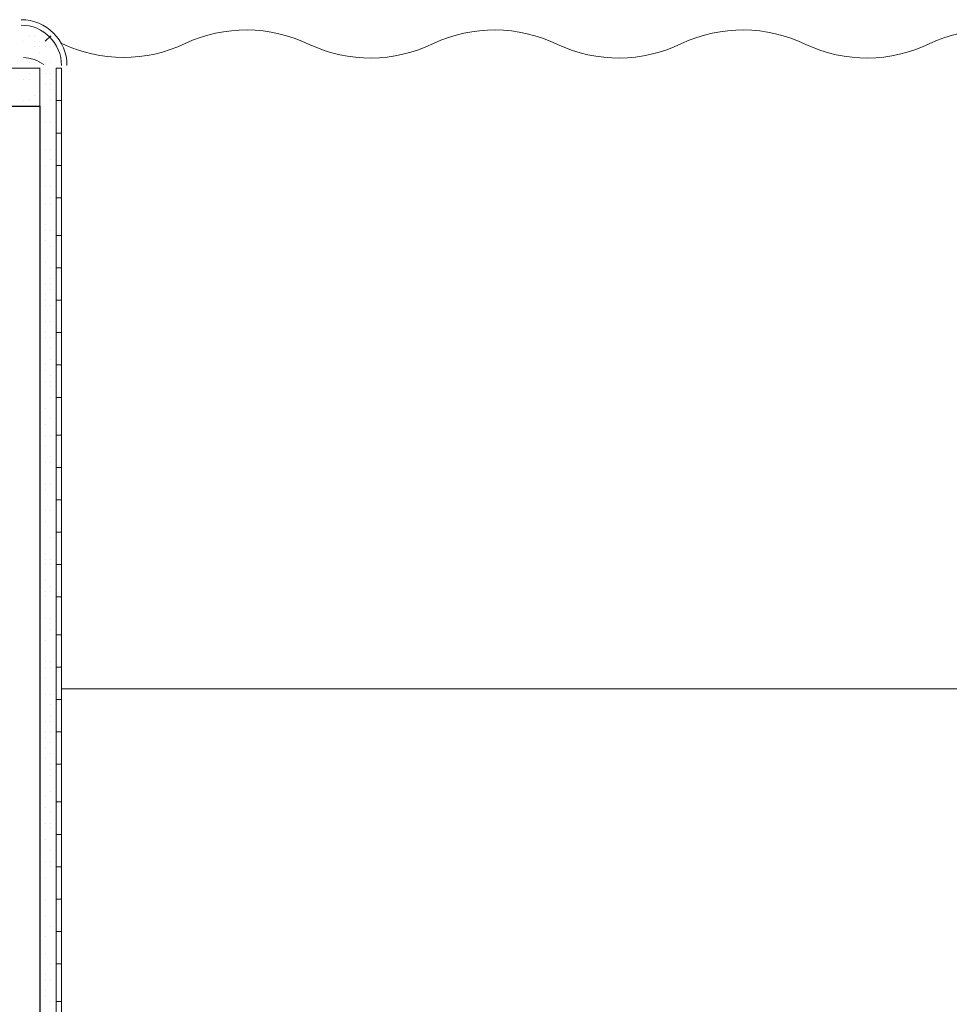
# Model space of a CAD drawing. Header units: metres. Extents: x 5.7 to 89.8, y 4 to 63.5.
# Tile 300 of 475: x 48 to 49.7, y 29.3 to 31.1. Entities that reach past the tile are written whole.
import ezdxf

# ---------------------------------------------------------------- set-up
doc = ezdxf.new("R2010")
doc.units = ezdxf.units.M
doc.header["$MEASUREMENT"] = 0
for name, color, linetype in [('PDF17_dim', 7, 'Continuous'), ('PDF17_hatch-borshi', 7, 'Continuous'), ('PDF17_kaff', 7, 'Continuous'), ('PDF17_wall', 7, 'Continuous')]:
    doc.layers.add(name, color=color, linetype=linetype)

msp = doc.modelspace()

# ---------------------------------------------------------------- linework, layer by layer
at = {"layer": 'PDF17_dim', "lineweight": 20}
msp.add_lwpolyline([(48.1017, 31.044, 0.2269), (48.322, 31.0437, -0.226144), (48.5435, 31.0422, 0.22617), (48.765, 31.0437, -0.226144), (48.9865, 31.0422, 0.22617), (49.2081, 31.0437, -0.226144), (49.4296, 31.0422, 0.22617), (49.6511, 31.0437, -0.226144), (49.8726, 31.0422)], format="xyb", dxfattribs=at)
msp.add_lwpolyline([(48.1014, 29.892), (63.8099, 29.892)], dxfattribs=at)
at = {"layer": 'PDF17_hatch-borshi', "lineweight": 18}
for points in [[(48.034, 31.0478), (48.034, 31.0478)], [(48.0436, 31.0574), (48.0436, 31.0574)], [(48.0533, 31.0574), (48.0533, 31.0574)], [(48.0629, 31.0478), (48.0629, 31.0478)], [(48.0533, 31.0381), (48.0533, 31.0381)], [(48.0629, 31.0381), (48.0629, 31.0381)], [(48.0629, 31.0285), (48.0629, 31.0285)], [(48.0725, 31.0381), (48.0725, 31.0381)], [(48.0822, 31.0381), (48.0822, 31.0381)], [(48.0822, 31.0381), (48.0822, 31.0381)], [(48.0436, 31.0093), (48.0436, 31.0093)], [(48.0629, 31.0093), (48.0629, 31.0093)], [(48.0725, 31.0093), (48.0725, 31.0093)], [(48.0822, 31.0093), (48.0822, 31.0093)], [(48.0436, 30.99), (48.0436, 30.99)], [(48.0436, 30.99), (48.0436, 30.99)], [(48.0436, 30.99), (48.0436, 30.99)], [(48.0436, 30.99), (48.0436, 30.99)], [(48.0629, 30.9996), (48.0629, 30.9996)], [(48.0629, 30.99), (48.0629, 30.99)], [(48.0725, 30.99), (48.0725, 30.99)], [(48.0822, 30.99), (48.0822, 30.99)], [(48.0918, 30.99), (48.0918, 30.99)], [(48.034, 30.9804), (48.034, 30.9804)], [(48.034, 30.9804), (48.034, 30.9804)], [(48.0436, 30.9804), (48.0436, 30.9804)], [(48.0436, 30.9804), (48.0436, 30.9804)], [(48.0725, 30.9707), (48.0725, 30.9707)], [(48.0822, 30.9804), (48.0822, 30.9804)], [(48.0822, 30.9707), (48.0822, 30.9707)], [(48.0629, 30.9611), (48.0629, 30.9611)], [(48.0822, 30.9611), (48.0822, 30.9611)], [(48.034, 30.9418), (48.034, 30.9418)], [(48.034, 30.9418), (48.034, 30.9418)], [(48.0436, 30.9418), (48.0436, 30.9418)], [(48.0436, 30.9418), (48.0436, 30.9418)], [(48.0436, 30.9418), (48.0436, 30.9418)], [(48.0436, 30.9418), (48.0436, 30.9418)], [(48.0533, 30.9515), (48.0533, 30.9515)], [(48.0533, 30.9515), (48.0533, 30.9515)], [(48.0629, 30.9418), (48.0629, 30.9418)], [(48.0822, 30.9418), (48.0822, 30.9418)], [(48.0918, 30.9418), (48.0918, 30.9418)], [(48.0436, 30.9322), (48.0436, 30.9322)], [(48.0436, 30.9322), (48.0436, 30.9322)], [(48.0629, 30.9322), (48.0629, 30.9322)], [(48.0629, 30.9226), (48.0629, 30.9226)], [(48.0918, 30.9226), (48.0918, 30.9226)], [(48.0629, 30.9129), (48.0629, 30.9129)], [(48.0725, 30.9033), (48.0725, 30.9033)], [(48.0822, 30.9033), (48.0822, 30.9033)], [(48.0822, 30.9033), (48.0822, 30.9033)], [(48.0918, 30.9129), (48.0918, 30.9129)], [(48.0629, 30.8937), (48.0629, 30.8937)], [(48.0629, 30.8937), (48.0629, 30.8937)], [(48.0918, 30.8744), (48.0918, 30.8744)], [(48.0629, 30.8552), (48.0629, 30.8552)], [(48.0725, 30.8552), (48.0725, 30.8552)], [(48.0725, 30.8552), (48.0725, 30.8552)], [(48.0822, 30.8552), (48.0822, 30.8552)], [(48.0822, 30.8552), (48.0822, 30.8552)], [(48.0629, 30.8359), (48.0629, 30.8359)], [(48.0822, 30.8359), (48.0822, 30.8359)], [(48.0918, 30.8455), (48.0918, 30.8455)], [(48.0725, 30.8263), (48.0725, 30.8263)], [(48.0725, 30.8263), (48.0725, 30.8263)], [(48.0629, 30.807), (48.0629, 30.807)], [(48.0918, 30.807), (48.0918, 30.807)], [(48.0918, 30.807), (48.0918, 30.807)], [(48.0629, 30.7877), (48.0629, 30.7877)], [(48.0725, 30.7877), (48.0725, 30.7877)], [(48.0725, 30.7877), (48.0725, 30.7877)], [(48.0725, 30.7877), (48.0725, 30.7877)], [(48.0822, 30.7877), (48.0822, 30.7877)], [(48.0822, 30.7685), (48.0822, 30.7685)], [(48.0918, 30.7685), (48.0918, 30.7685)], [(48.0629, 30.7588), (48.0629, 30.7588)], [(48.0725, 30.7588), (48.0725, 30.7588)], [(48.0822, 30.7588), (48.0822, 30.7588)], [(48.0918, 30.7492), (48.0918, 30.7492)], [(48.0918, 30.7396), (48.0918, 30.7396)], [(48.0629, 30.7203), (48.0629, 30.7203)], [(48.0725, 30.7203), (48.0725, 30.7203)], [(48.0725, 30.7203), (48.0725, 30.7203)], [(48.0725, 30.7107), (48.0725, 30.7107)], [(48.0822, 30.7107), (48.0822, 30.7107)], [(48.0822, 30.7107), (48.0822, 30.7107)], [(48.0725, 30.6914), (48.0725, 30.6914)], [(48.0918, 30.7011), (48.0918, 30.7011)], [(48.0822, 30.6818), (48.0822, 30.6818)], [(48.0918, 30.6722), (48.0918, 30.6722)], [(48.0629, 30.6625), (48.0629, 30.6625)], [(48.0629, 30.6529), (48.0629, 30.6529)], [(48.0629, 30.6529), (48.0629, 30.6529)], [(48.0725, 30.6529), (48.0725, 30.6529)], [(48.0725, 30.6529), (48.0725, 30.6529)], [(48.0725, 30.6529), (48.0725, 30.6529)], [(48.0822, 30.6433), (48.0822, 30.6433)], [(48.0629, 30.624), (48.0629, 30.624)], [(48.0822, 30.624), (48.0822, 30.624)], [(48.0725, 30.6144), (48.0725, 30.6144)], [(48.0822, 30.6144), (48.0822, 30.6144)], [(48.0822, 30.6047), (48.0822, 30.6047)], [(48.0725, 30.5951), (48.0725, 30.5951)], [(48.0725, 30.5855), (48.0725, 30.5855)], [(48.0725, 30.5758), (48.0725, 30.5758)], [(48.0822, 30.5758), (48.0822, 30.5758)], [(48.0822, 30.5758), (48.0822, 30.5758)], [(48.0918, 30.5758), (48.0918, 30.5758)], [(48.0918, 30.5662), (48.0918, 30.5662)], [(48.0725, 30.547), (48.0725, 30.547)], [(48.0822, 30.547), (48.0822, 30.547)], [(48.0629, 30.5277), (48.0629, 30.5277)], [(48.0629, 30.5181), (48.0629, 30.5181)], [(48.0725, 30.5277), (48.0725, 30.5277)], [(48.0725, 30.5181), (48.0725, 30.5181)], [(48.0822, 30.5181), (48.0822, 30.5181)], [(48.0918, 30.5277), (48.0918, 30.5277)], [(48.0822, 30.4988), (48.0822, 30.4988)], [(48.0918, 30.5084), (48.0918, 30.5084)], [(48.0629, 30.4795), (48.0629, 30.4795)], [(48.0629, 30.4795), (48.0629, 30.4795)], [(48.0822, 30.4795), (48.0822, 30.4795)], [(48.0822, 30.4795), (48.0822, 30.4795)], [(48.0725, 30.4699), (48.0725, 30.4699)], [(48.0725, 30.4603), (48.0725, 30.4603)], [(48.0822, 30.4506), (48.0822, 30.4506)], [(48.0629, 30.4314), (48.0629, 30.4314)], [(48.0725, 30.441), (48.0725, 30.441)], [(48.0822, 30.441), (48.0822, 30.441)], [(48.0822, 30.4314), (48.0822, 30.4314)], [(48.0918, 30.441), (48.0918, 30.441)], [(48.0918, 30.4314), (48.0918, 30.4314)], [(48.0629, 30.4121), (48.0629, 30.4121)], [(48.0822, 30.4121), (48.0822, 30.4121)], [(48.0629, 30.3929), (48.0629, 30.3929)], [(48.0629, 30.3929), (48.0629, 30.3929)], [(48.0725, 30.3929), (48.0725, 30.3929)], [(48.0918, 30.3929), (48.0918, 30.3929)], [(48.0822, 30.3736), (48.0822, 30.3736)], [(48.0918, 30.3736), (48.0918, 30.3736)], [(48.0629, 30.364), (48.0629, 30.364)], [(48.0725, 30.364), (48.0725, 30.364)], [(48.0629, 30.3447), (48.0629, 30.3447)], [(48.0725, 30.3447), (48.0725, 30.3447)], [(48.0822, 30.3447), (48.0822, 30.3447)], [(48.0822, 30.3447), (48.0822, 30.3447)], [(48.0629, 30.3351), (48.0629, 30.3351)], [(48.0629, 30.3254), (48.0629, 30.3254)], [(48.0725, 30.3254), (48.0725, 30.3254)], [(48.0918, 30.3254), (48.0918, 30.3254)], [(48.0822, 30.3062), (48.0822, 30.3062)], [(48.0918, 30.3062), (48.0918, 30.3062)], [(48.0629, 30.2869), (48.0629, 30.2869)], [(48.0725, 30.2965), (48.0725, 30.2965)], [(48.0725, 30.2965), (48.0725, 30.2965)], [(48.0822, 30.2965), (48.0822, 30.2965)], [(48.0918, 30.2773), (48.0918, 30.2773)], [(48.0629, 30.258), (48.0629, 30.258)], [(48.0725, 30.258), (48.0725, 30.258)], [(48.0822, 30.258), (48.0822, 30.258)], [(48.0822, 30.258), (48.0822, 30.258)], [(48.0918, 30.258), (48.0918, 30.258)], [(48.0725, 30.2484), (48.0725, 30.2484)], [(48.0918, 30.2484), (48.0918, 30.2484)], [(48.0918, 30.2484), (48.0918, 30.2484)], [(48.0918, 30.2388), (48.0918, 30.2388)], [(48.0629, 30.2291), (48.0629, 30.2291)], [(48.0629, 30.2195), (48.0629, 30.2195)], [(48.0629, 30.2099), (48.0629, 30.2099)], [(48.0629, 30.2002), (48.0629, 30.2002)], [(48.0725, 30.2099), (48.0725, 30.2099)], [(48.0822, 30.2099), (48.0822, 30.2099)], [(48.0918, 30.2099), (48.0918, 30.2099)], [(48.0629, 30.1906), (48.0629, 30.1906)], [(48.0725, 30.1906), (48.0725, 30.1906)], [(48.0725, 30.1906), (48.0725, 30.1906)], [(48.0918, 30.181), (48.0918, 30.181)], [(48.0918, 30.1713), (48.0918, 30.1713)], [(48.0629, 30.1617), (48.0629, 30.1617)], [(48.0629, 30.1521), (48.0629, 30.1521)], [(48.0822, 30.1617), (48.0822, 30.1617)], [(48.0629, 30.1424), (48.0629, 30.1424)], [(48.0725, 30.1328), (48.0725, 30.1328)], [(48.0918, 30.1424), (48.0918, 30.1424)], [(48.0918, 30.1328), (48.0918, 30.1328)], [(48.0725, 30.1232), (48.0725, 30.1232)], [(48.0725, 30.1232), (48.0725, 30.1232)], [(48.0725, 30.1136), (48.0725, 30.1136)], [(48.0822, 30.1232), (48.0822, 30.1232)], [(48.0822, 30.1136), (48.0822, 30.1136)], [(48.0918, 30.1136), (48.0918, 30.1136)], [(48.0918, 30.1039), (48.0918, 30.1039)], [(48.0629, 30.0847), (48.0629, 30.0847)], [(48.0629, 30.075), (48.0629, 30.075)], [(48.0725, 30.0847), (48.0725, 30.0847)], [(48.0822, 30.075), (48.0822, 30.075)], [(48.0918, 30.075), (48.0918, 30.075)], [(48.0629, 30.0654), (48.0629, 30.0654)], [(48.0725, 30.0654), (48.0725, 30.0654)], [(48.0822, 30.0654), (48.0822, 30.0654)], [(48.0822, 30.0654), (48.0822, 30.0654)], [(48.0918, 30.0654), (48.0918, 30.0654)], [(48.0629, 30.0558), (48.0629, 30.0558)], [(48.0725, 30.0558), (48.0725, 30.0558)], [(48.0918, 30.0269), (48.0918, 30.0269)], [(48.0629, 30.0172), (48.0629, 30.0172)], [(48.0725, 30.0172), (48.0725, 30.0172)], [(48.0822, 30.0172), (48.0822, 30.0172)], [(48.0822, 30.0076), (48.0822, 30.0076)], [(48.0822, 29.998), (48.0822, 29.998)], [(48.0629, 29.9787), (48.0629, 29.9787)], [(48.0725, 29.9787), (48.0725, 29.9787)], [(48.0725, 29.9787), (48.0725, 29.9787)], [(48.0918, 29.9595), (48.0918, 29.9595)], [(48.0629, 29.9498), (48.0629, 29.9498)], [(48.0725, 29.9498), (48.0725, 29.9498)], [(48.0725, 29.9402), (48.0725, 29.9402)], [(48.0822, 29.9402), (48.0822, 29.9402)], [(48.0629, 29.9306), (48.0629, 29.9306)], [(48.0725, 29.9306), (48.0725, 29.9306)], [(48.0822, 29.9306), (48.0822, 29.9306)], [(48.0918, 29.9306), (48.0918, 29.9306)], [(48.0725, 29.9113), (48.0725, 29.9113)], [(48.0629, 29.8824), (48.0629, 29.8824)], [(48.0725, 29.8824), (48.0725, 29.8824)], [(48.0822, 29.8824), (48.0822, 29.8824)], [(48.0918, 29.892), (48.0918, 29.892)], [(48.0918, 29.8824), (48.0918, 29.8824)], [(48.0629, 29.8728), (48.0629, 29.8728)], [(48.0822, 29.8631), (48.0822, 29.8631)], [(48.0725, 29.8342), (48.0725, 29.8342)], [(48.0822, 29.8439), (48.0822, 29.8439)], [(48.0822, 29.8342), (48.0822, 29.8342)], [(48.0629, 29.815), (48.0629, 29.815)], [(48.0725, 29.815), (48.0725, 29.815)], [(48.0822, 29.815), (48.0822, 29.815)], [(48.0629, 29.8054), (48.0629, 29.8054)], [(48.0725, 29.8054), (48.0725, 29.8054)], [(48.0822, 29.7957), (48.0822, 29.7957)], [(48.0918, 29.7957), (48.0918, 29.7957)], [(48.0629, 29.7861), (48.0629, 29.7861)], [(48.0725, 29.7861), (48.0725, 29.7861)], [(48.0822, 29.7765), (48.0822, 29.7765)], [(48.0725, 29.7668), (48.0725, 29.7668)], [(48.0629, 29.7476), (48.0629, 29.7476)], [(48.0822, 29.7572), (48.0822, 29.7572)], [(48.0822, 29.7476), (48.0822, 29.7476)], [(48.0918, 29.7476), (48.0918, 29.7476)], [(48.0822, 29.7379), (48.0822, 29.7379)], [(48.0822, 29.7379), (48.0822, 29.7379)], [(48.0918, 29.7283), (48.0918, 29.7283)], [(48.0822, 29.709), (48.0822, 29.709)], [(48.0918, 29.7187), (48.0918, 29.7187)], [(48.0629, 29.6994), (48.0629, 29.6994)], [(48.0629, 29.6898), (48.0629, 29.6898)], [(48.0725, 29.6994), (48.0725, 29.6994)], [(48.0725, 29.6994), (48.0725, 29.6994)], [(48.0725, 29.6801), (48.0725, 29.6801)], [(48.0822, 29.6705), (48.0822, 29.6705)], [(48.0822, 29.6705), (48.0822, 29.6705)], [(48.0629, 29.6513), (48.0629, 29.6513)], [(48.0629, 29.6513), (48.0629, 29.6513)], [(48.0725, 29.6513), (48.0725, 29.6513)], [(48.0822, 29.6513), (48.0822, 29.6513)], [(48.0822, 29.6416), (48.0822, 29.6416)], [(48.0918, 29.6513), (48.0918, 29.6513)], [(48.0629, 29.632), (48.0629, 29.632)], [(48.0629, 29.6224), (48.0629, 29.6224)], [(48.0725, 29.6224), (48.0725, 29.6224)], [(48.0725, 29.6224), (48.0725, 29.6224)], [(48.0629, 29.6031), (48.0629, 29.6031)], [(48.0822, 29.6031), (48.0822, 29.6031)], [(48.0822, 29.6031), (48.0822, 29.6031)], [(48.0822, 29.6031), (48.0822, 29.6031)], [(48.0918, 29.6127), (48.0918, 29.6127)], [(48.0918, 29.6031), (48.0918, 29.6031)], [(48.0629, 29.5838), (48.0629, 29.5838)], [(48.0725, 29.5838), (48.0725, 29.5838)], [(48.0822, 29.5838), (48.0822, 29.5838)], [(48.0822, 29.5742), (48.0822, 29.5742)], [(48.0629, 29.5549), (48.0629, 29.5549)], [(48.0629, 29.5549), (48.0629, 29.5549)], [(48.0725, 29.5549), (48.0725, 29.5549)], [(48.0725, 29.5549), (48.0725, 29.5549)], [(48.0918, 29.5357), (48.0918, 29.5357)], [(48.0918, 29.5357), (48.0918, 29.5357)], [(48.0918, 29.5357), (48.0918, 29.5357)], [(48.0629, 29.5164), (48.0629, 29.5164)], [(48.0629, 29.5164), (48.0629, 29.5164)], [(48.0725, 29.5164), (48.0725, 29.5164)], [(48.0725, 29.5164), (48.0725, 29.5164)], [(48.0918, 29.5164), (48.0918, 29.5164)], [(48.0918, 29.4972), (48.0918, 29.4972)], [(48.0629, 29.4875), (48.0629, 29.4875)], [(48.0725, 29.4875), (48.0725, 29.4875)], [(48.0629, 29.4683), (48.0629, 29.4683)], [(48.0822, 29.4683), (48.0822, 29.4683)], [(48.0822, 29.4683), (48.0822, 29.4683)], [(48.0918, 29.4683), (48.0918, 29.4683)], [(48.0918, 29.4683), (48.0918, 29.4683)], [(48.0918, 29.4683), (48.0918, 29.4683)], [(48.0629, 29.449), (48.0629, 29.449)], [(48.0629, 29.449), (48.0629, 29.449)], [(48.0725, 29.449), (48.0725, 29.449)], [(48.0918, 29.4297), (48.0918, 29.4297)], [(48.0629, 29.4201), (48.0629, 29.4201)], [(48.0629, 29.4105), (48.0629, 29.4105)], [(48.0725, 29.4201), (48.0725, 29.4201)], [(48.0725, 29.4201), (48.0725, 29.4201)], [(48.0822, 29.4008), (48.0822, 29.4008)], [(48.0918, 29.4008), (48.0918, 29.4008)], [(48.0918, 29.4008), (48.0918, 29.4008)], [(48.0725, 29.3816), (48.0725, 29.3816)], [(48.0725, 29.3719), (48.0725, 29.3719)], [(48.0822, 29.3719), (48.0822, 29.3719)], [(48.0918, 29.3816), (48.0918, 29.3816)], [(48.0918, 29.3623), (48.0918, 29.3623)], [(48.0918, 29.3623), (48.0918, 29.3623)], [(48.0725, 29.3527), (48.0725, 29.3527)], [(48.0725, 29.3431), (48.0725, 29.3431)], [(48.0725, 29.3431), (48.0725, 29.3431)], [(48.0918, 29.3431), (48.0918, 29.3431)], [(48.0822, 29.3334), (48.0822, 29.3334)]]:
    msp.add_lwpolyline(points, dxfattribs=at)
at = {"layer": 'PDF17_kaff', "lineweight": 20}
for points in [[(48.0725, 31.0478), (48.0822, 31.0574)], [(48.0918, 28.7844), (48.0918, 30.9996), (48.1014, 30.9996), (48.1014, 28.7844)], [(48.0918, 30.9418), (48.1014, 30.9418)], [(48.0918, 30.884), (48.1014, 30.884)], [(48.0918, 30.8263), (48.1014, 30.8263)], [(48.0918, 30.7685), (48.1014, 30.7685)], [(48.0918, 30.7011), (48.1014, 30.7011)], [(48.0918, 30.6433), (48.1014, 30.6433)], [(48.0918, 30.5855), (48.1014, 30.5855)], [(48.0918, 30.5277), (48.1014, 30.5277)], [(48.0918, 30.4699), (48.1014, 30.4699)], [(48.0918, 30.4121), (48.1014, 30.4121)], [(48.0918, 30.3447), (48.1014, 30.3447)], [(48.0918, 30.2869), (48.1014, 30.2869)], [(48.0918, 30.2291), (48.1014, 30.2291)], [(48.0918, 30.1713), (48.1014, 30.1713)], [(48.0918, 30.1136), (48.1014, 30.1136)], [(48.0918, 30.0558), (48.1014, 30.0558)], [(48.0918, 29.9883), (48.1014, 29.9883)], [(48.0918, 29.9306), (48.1014, 29.9306)], [(48.0918, 29.8728), (48.1014, 29.8728)], [(48.0918, 29.815), (48.1014, 29.815)], [(48.0918, 29.7572), (48.1014, 29.7572)], [(48.0918, 29.6898), (48.1014, 29.6898)], [(48.0918, 29.632), (48.1014, 29.632)], [(48.0918, 29.5742), (48.1014, 29.5742)], [(48.0918, 29.5164), (48.1014, 29.5164)], [(48.0918, 29.4586), (48.1014, 29.4586)], [(48.0918, 29.4008), (48.1014, 29.4008)], [(48.0918, 29.3334), (48.1014, 29.3334)]]:
    msp.add_lwpolyline(points, dxfattribs=at)
at = {"layer": 'PDF17_kaff', "color": 23, "lineweight": 20, "true_color": 0xdb887d}
msp.add_lwpolyline([(48.0629, 30.9322), (48.0629, 30.9996), (47.7162, 30.9996)], dxfattribs=at)
at = {"layer": 'PDF17_kaff', "lineweight": 20}
for radius, start, end in [(0.0819, 0.0055, 90), (0.0722, 0.0056, 89.9999)]:
    msp.add_arc((48.0292, 31.0044), radius, start, end, dxfattribs=at)
at = {"layer": 'PDF17_kaff', "color": 23, "lineweight": 20, "true_color": 0xdb887d}
msp.add_arc((48.0292, 30.9467), 0.0722, 55.5359, 86.6766, dxfattribs=at)
at = {"layer": 'PDF17_wall', "lineweight": 25}
msp.add_lwpolyline([(47.3406, 28.2933), (47.3406, 28.6496), (47.7065, 28.6496), (47.7065, 30.9322), (48.0629, 30.9322), (48.0629, 28.6496), (63.8099, 28.6496), (63.8099, 30.9322), (64.1663, 30.9322), (64.1663, 28.6496), (64.5226, 28.6496), (64.5226, 28.2933)], dxfattribs=at)

doc.saveas('drawing.dxf')
